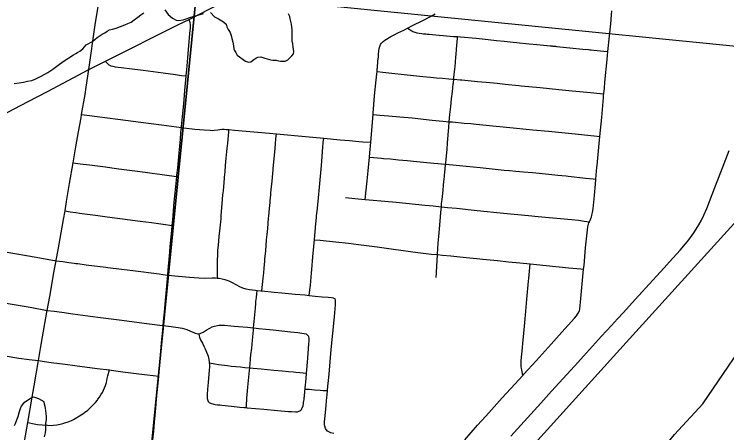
# Model space of a CAD drawing. Extents: x -1.4 to 35.4, y 0 to 22.
# Drawn here: x 28.664 to 29.515, y 18.026 to 18.527 of the extents above; entities that cross this region are included whole.
import ezdxf

# ---------------------------------------------------------------- set-up
doc = ezdxf.new("R2010")
doc.units = 0
for name, color, linetype in [('GM_X_City_Street', 7, 'Continuous'), ('GM_X_County_Road', 7, 'Continuous'), ('GM_X_Minor_River', 7, 'Continuous'), ('GM_X_Rail_Line', 7, 'Continuous'), ('GM_X_Section', 7, 'Continuous'), ('GM_X_State_Route', 7, 'Continuous')]:
    doc.layers.add(name, color=color, linetype=linetype)

msp = doc.modelspace()

# ---------------------------------------------------------------- linework, layer by layer
at = {"layer": 'GM_X_City_Street'}
for points in [[(29.33924, 18.17189), (29.33962, 18.17441), (29.34035, 18.1823), (29.34416, 18.22174), (29.34462, 18.22629), (29.34645, 18.24738), (29.34795, 18.26153), (29.34881, 18.26887), (29.3493, 18.27242), (29.34997, 18.27548), (29.35048, 18.27719), (29.35104, 18.27849), (29.35142, 18.27939), (29.35273, 18.28226), (29.3535, 18.28419), (29.35412, 18.28659), (29.35474, 18.28945), (29.35541, 18.29391), (29.35653, 18.30197), (29.35715, 18.31005), (29.35825, 18.32366), (29.35878, 18.32946), (29.3601, 18.34402), (29.36028, 18.34586), (29.36117, 18.35447), (29.36279, 18.37217), (29.36363, 18.38073), (29.36586, 18.40337), (29.36789, 18.4274), (29.36811, 18.42983), (29.36828, 18.43152), (29.36835, 18.43226), (29.3686, 18.4347), (29.36898, 18.43836), (29.36968, 18.44568), (29.3722, 18.4728), (29.37319, 18.48241), (29.37508, 18.50062), (29.37654, 18.51546), (29.37754, 18.52597), (29.37798, 18.53093)], [(29.0831, 18.30528), (29.08381, 18.3126), (29.08525, 18.32744), (29.08654, 18.33961), (29.0881, 18.35589), (29.08858, 18.36103), (29.08968, 18.3738), (29.09252, 18.4067), (29.09268, 18.40864), (29.0944, 18.42905), (29.09637, 18.44817), (29.09666, 18.45115), (29.09675, 18.45231), (29.09703, 18.45525), (29.09726, 18.45818), (29.09751, 18.46132), (29.09762, 18.46252), (29.09838, 18.47114), (29.09879, 18.47544), (29.09911, 18.47912), (29.09956, 18.4828), (29.09998, 18.48586), (29.10053, 18.48827), (29.10148, 18.49054), (29.10248, 18.4921), (29.10455, 18.49437), (29.10652, 18.49584), (29.1086, 18.49718), (29.11171, 18.49911), (29.11385, 18.50031), (29.11771, 18.50223), (29.11935, 18.50298), (29.12202, 18.50442), (29.12926, 18.50794), (29.13377, 18.51017), (29.13982, 18.51318), (29.14527, 18.51596), (29.1462, 18.51645), (29.15369, 18.52027), (29.1647, 18.52602), (29.16678, 18.52737)], [(29.13377, 18.51017), (29.1388, 18.50708), (29.14008, 18.50629), (29.14136, 18.5056), (29.14254, 18.50521), (29.14499, 18.50462), (29.14774, 18.50423), (29.15063, 18.50387), (29.1529, 18.50358), (29.15399, 18.50345), (29.15565, 18.5033), (29.15724, 18.50312), (29.15949, 18.50297), (29.1716, 18.50173), (29.17643, 18.50128), (29.18868, 18.50035), (29.19348, 18.50001), (29.19703, 18.49975), (29.21581, 18.49811), (29.21943, 18.49774), (29.22996, 18.49667), (29.23998, 18.49549), (29.24921, 18.4945), (29.25982, 18.49343), (29.26444, 18.49301), (29.26747, 18.49276), (29.27491, 18.49198), (29.27909, 18.49156), (29.2881, 18.49066), (29.3041, 18.48912), (29.30556, 18.489), (29.30636, 18.4889), (29.30753, 18.48881), (29.30865, 18.48874), (29.31042, 18.48856), (29.31186, 18.48838), (29.32779, 18.48674), (29.34302, 18.48517), (29.34984, 18.48456), (29.35163, 18.48438), (29.35333, 18.48415), (29.35626, 18.48386), (29.36816, 18.48282), (29.37319, 18.48241)], [(29.16776, 18.21201), (29.16818, 18.21724), (29.16889, 18.22567), (29.16925, 18.23184), (29.16968, 18.23916), (29.16977, 18.24665), (29.17024, 18.25277), (29.17102, 18.26092), (29.17276, 18.27925), (29.17364, 18.28972), (29.17416, 18.2964), (29.17445, 18.30023), (29.17491, 18.30517), (29.17617, 18.3162), (29.17676, 18.32172), (29.17727, 18.32716), (29.17749, 18.32891), (29.17793, 18.33319), (29.17844, 18.3387), (29.17858, 18.34052), (29.17917, 18.34731), (29.17927, 18.34849), (29.17977, 18.35338), (29.18087, 18.36505), (29.18148, 18.37303), (29.18262, 18.38712), (29.18301, 18.39173), (29.18355, 18.39825), (29.18438, 18.40688), (29.18532, 18.41633), (29.18636, 18.42551), (29.18732, 18.4345), (29.18842, 18.44358), (29.18852, 18.44473), (29.18859, 18.4455), (29.18887, 18.44817), (29.18895, 18.44919), (29.18907, 18.44999), (29.1892, 18.4512), (29.19029, 18.46138), (29.19047, 18.46376), (29.19064, 18.46553), (29.19084, 18.4679), (29.19114, 18.47146), (29.19139, 18.47382), (29.19143, 18.47558), (29.19175, 18.47921), (29.19187, 18.48101), (29.19203, 18.48279), (29.19224, 18.48523), (29.19332, 18.49814), (29.19348, 18.50001)], [(28.77268, 18.47068), (28.77324, 18.46999), (28.77536, 18.46737), (28.77685, 18.46616), (28.77821, 18.46539), (28.77911, 18.46503), (28.78143, 18.46453), (28.78425, 18.46401), (28.79123, 18.4632), (28.81761, 18.45978), (28.84152, 18.4567), (28.85654, 18.45458), (28.86345, 18.45369), (28.86918, 18.45295)], [(29.09726, 18.45818), (29.10399, 18.45748), (29.11504, 18.45632), (29.12948, 18.4548), (29.15211, 18.45246), (29.16115, 18.45155), (29.16848, 18.45088), (29.17547, 18.45034), (29.18323, 18.44972), (29.1876, 18.44932), (29.18895, 18.44919), (29.19641, 18.44842), (29.19869, 18.44823), (29.21736, 18.44654), (29.22778, 18.44542), (29.24066, 18.44422), (29.25034, 18.4432), (29.26657, 18.44159), (29.26955, 18.44131), (29.29234, 18.43911), (29.31454, 18.43688), (29.33031, 18.43537), (29.35251, 18.43323), (29.36401, 18.43198), (29.36828, 18.43152)], [(28.74416, 18.40679), (28.75337, 18.40567), (28.76262, 18.40455), (28.78727, 18.40132), (28.81496, 18.39753), (28.8396, 18.3943), (28.86342, 18.39134), (28.86642, 18.39096), (28.87937, 18.38944), (28.89071, 18.38839), (28.89785, 18.38798), (28.90045, 18.3879), (28.90248, 18.38809), (28.90704, 18.38863), (28.91172, 18.38914), (28.91452, 18.38921), (28.9173, 18.38911), (28.92014, 18.38891), (28.92696, 18.38831), (28.95007, 18.38632), (28.96861, 18.3846), (28.97702, 18.38383), (29.01186, 18.38064), (29.0335, 18.37854), (29.05324, 18.3766), (29.06437, 18.37564), (29.07548, 18.37462), (29.08042, 18.37433), (29.08968, 18.3738)], [(29.09252, 18.4067), (29.10064, 18.40612), (29.11081, 18.40539), (29.12455, 18.40425), (29.1392, 18.40275), (29.16295, 18.40027), (29.17577, 18.39896), (29.18355, 18.39825), (29.18732, 18.39791), (29.20152, 18.39666), (29.20944, 18.39595), (29.21553, 18.39538), (29.23583, 18.39338), (29.25189, 18.39173), (29.28339, 18.38863), (29.30213, 18.38685), (29.33405, 18.38384), (29.36036, 18.38107), (29.36363, 18.38073)], [(28.90655, 18.21117), (28.90652, 18.21356), (28.90639, 18.2261), (28.90643, 18.23232), (28.90678, 18.23913), (28.90715, 18.24404), (28.90747, 18.24768), (28.90772, 18.2507), (28.90874, 18.26105), (28.9094, 18.26759), (28.91081, 18.28219), (28.91107, 18.28582), (28.91226, 18.29991), (28.91307, 18.31093), (28.91354, 18.31572), (28.91449, 18.32534), (28.91462, 18.32659), (28.91487, 18.32955), (28.915, 18.33176), (28.91559, 18.33823), (28.91625, 18.346), (28.91711, 18.35455), (28.9179, 18.36244), (28.91816, 18.36605), (28.91877, 18.37275), (28.9199, 18.38602), (28.92014, 18.38891)], [(28.95973, 18.19577), (28.9605, 18.20355), (28.96121, 18.21084), (28.96183, 18.21753), (28.96228, 18.22296), (28.96311, 18.23148), (28.96331, 18.23385), (28.9642, 18.24353), (28.96528, 18.25675), (28.96591, 18.26322), (28.96657, 18.27057), (28.9676, 18.28282), (28.96779, 18.28527), (28.96862, 18.29445), (28.96938, 18.30174), (28.96953, 18.30354), (28.97021, 18.31079), (28.97043, 18.31318), (28.97112, 18.32038), (28.9718, 18.32703), (28.97267, 18.3362), (28.97306, 18.34047), (28.97321, 18.34226), (28.97389, 18.3497), (28.97532, 18.366), (28.97595, 18.37217), (28.97646, 18.37782), (28.97702, 18.38383)], [(29.01629, 18.19034), (29.01699, 18.19713), (29.01755, 18.20268), (29.01889, 18.21689), (29.01928, 18.22122), (29.02049, 18.23669), (29.02161, 18.24903), (29.02197, 18.25333), (29.0223, 18.25696), (29.02367, 18.27177), (29.02481, 18.28384), (29.02499, 18.28566), (29.02548, 18.29116), (29.0267, 18.30273), (29.02883, 18.32416), (29.03076, 18.3457), (29.03247, 18.36784), (29.03299, 18.37331), (29.0335, 18.37854)], [(29.25707, 18.02201), (29.29294, 18.06161), (29.30582, 18.07594), (29.33306, 18.10575), (29.34064, 18.11398), (29.34397, 18.11766), (29.35483, 18.1296), (29.36571, 18.14155), (29.3774, 18.15443), (29.38455, 18.16219), (29.39168, 18.16998), (29.40586, 18.18564), (29.42681, 18.20857), (29.44023, 18.22323), (29.4469, 18.23061), (29.4594, 18.24443), (29.4659, 18.25195), (29.46977, 18.2568), (29.47592, 18.26539), (29.47865, 18.26954), (29.48189, 18.27484), (29.48463, 18.2797), (29.48793, 18.28638), (29.49134, 18.29438), (29.50084, 18.31935), (29.50808, 18.33786), (29.51812, 18.36395)], [(29.0881, 18.35589), (29.09768, 18.35506), (29.10256, 18.35464), (29.10501, 18.3544), (29.11316, 18.35363), (29.12292, 18.35278), (29.13333, 18.35164), (29.14496, 18.3505), (29.1526, 18.34977), (29.16512, 18.34863), (29.17917, 18.34731), (29.18777, 18.34651), (29.20384, 18.34485), (29.22054, 18.34329), (29.24926, 18.34045), (29.25563, 18.33976), (29.26318, 18.33905), (29.2724, 18.33819), (29.28292, 18.33728), (29.30262, 18.33546), (29.31328, 18.3344), (29.31831, 18.33388), (29.32314, 18.33343), (29.32555, 18.33316), (29.34695, 18.33082), (29.35539, 18.32985), (29.35878, 18.32946)], [(28.73402, 18.34912), (28.74252, 18.34797), (28.7536, 18.34647), (28.77263, 18.34408), (28.78008, 18.34315), (28.78867, 18.34201), (28.79837, 18.34074), (28.80139, 18.3403), (28.81408, 18.33855), (28.82272, 18.33733), (28.82857, 18.33659), (28.84038, 18.33508), (28.84882, 18.33391), (28.85796, 18.33257)], [(29.0595, 18.30738), (29.07056, 18.30638), (29.0831, 18.30528), (29.08797, 18.30484), (29.10655, 18.30328), (29.12016, 18.30195), (29.15475, 18.29832), (29.16444, 18.29746), (29.17416, 18.2964), (29.18133, 18.29562), (29.19203, 18.2946), (29.21694, 18.29204), (29.24852, 18.28891), (29.27821, 18.2859), (29.28996, 18.2848), (29.32961, 18.28137), (29.33823, 18.28032), (29.34485, 18.27937), (29.35104, 18.27849)], [(28.72428, 18.29143), (28.73049, 18.29046), (28.73721, 18.2894), (28.74149, 18.28879), (28.75133, 18.28748), (28.76055, 18.28625), (28.77466, 18.28429), (28.79311, 18.28202), (28.81402, 18.27934), (28.82748, 18.27752), (28.84163, 18.27559), (28.85253, 18.27408)], [(28.62978, 18.2514), (28.63851, 18.24757), (28.64512, 18.24481), (28.64862, 18.24354), (28.65015, 18.24308), (28.65271, 18.24253), (28.68984, 18.23609), (28.71375, 18.23184)], [(29.0223, 18.25696), (29.0293, 18.25633), (29.04768, 18.25452), (29.06309, 18.25298), (29.07499, 18.25143), (29.09754, 18.24846), (29.11702, 18.24585), (29.14615, 18.24191), (29.16251, 18.2399), (29.16968, 18.23916), (29.17562, 18.23857), (29.18551, 18.23766), (29.19276, 18.23695), (29.20391, 18.23588), (29.21671, 18.23448), (29.22362, 18.23373), (29.24118, 18.23202), (29.25446, 18.23065), (29.26802, 18.22923), (29.28033, 18.22801), (29.29931, 18.22616), (29.32636, 18.2235), (29.34098, 18.22205), (29.34416, 18.22174)], [(28.71375, 18.23184), (28.72165, 18.23089), (28.72401, 18.23061), (28.72877, 18.22995), (28.73532, 18.22902), (28.73705, 18.22876), (28.73945, 18.22842), (28.74973, 18.22716), (28.773, 18.22415), (28.77542, 18.22387), (28.7919, 18.22183), (28.80543, 18.2202), (28.83675, 18.21604), (28.84106, 18.21553), (28.84723, 18.21479), (28.85999, 18.21328), (28.87296, 18.21202), (28.8841, 18.21136), (28.89089, 18.2112), (28.90023, 18.21143), (28.90422, 18.21136), (28.90655, 18.21117), (28.90855, 18.211), (28.91196, 18.21038), (28.91524, 18.20951), (28.91999, 18.20777), (28.92402, 18.20593), (28.9327, 18.2011), (28.93656, 18.19937), (28.94058, 18.19807), (28.9448, 18.19729), (28.95208, 18.19646), (28.95397, 18.19631), (28.95826, 18.19591), (28.95973, 18.19577), (28.97434, 18.19439), (28.98363, 18.19347), (28.99955, 18.1919), (29.01088, 18.1909), (29.01629, 18.19034), (29.0234, 18.18962), (29.03163, 18.18879), (29.03875, 18.18815), (29.04278, 18.1877), (29.0447, 18.18742), (29.0457, 18.18706), (29.04716, 18.18632)], [(29.2715, 18.09449), (29.27015, 18.10124), (29.26978, 18.10311), (29.26959, 18.10528), (29.26969, 18.11209), (29.26997, 18.11665), (29.2706, 18.12385), (29.27184, 18.13703), (29.27263, 18.14472), (29.27333, 18.15339), (29.27451, 18.16666), (29.27623, 18.18589), (29.27844, 18.20754), (29.27877, 18.21061), (29.27996, 18.22392), (29.28033, 18.22801)], [(28.61083, 18.19178), (28.61378, 18.19036), (28.6183, 18.18832), (28.6207, 18.18743), (28.62256, 18.18681), (28.62487, 18.18619), (28.62704, 18.18573), (28.65884, 18.18034), (28.68267, 18.17624), (28.70308, 18.17251)], [(28.94087, 18.05612), (28.94103, 18.05838), (28.94171, 18.06732), (28.94297, 18.08042), (28.94488, 18.10068), (28.94514, 18.10369), (28.94529, 18.10519), (28.9455, 18.10783), (28.94618, 18.11508), (28.94659, 18.11942), (28.94739, 18.12714), (28.94828, 18.13669), (28.94867, 18.14098), (28.94949, 18.14894), (28.94974, 18.15159), (28.95046, 18.15919), (28.95117, 18.16708), (28.95188, 18.17503), (28.95242, 18.18113), (28.95256, 18.18296), (28.95301, 18.18776), (28.9535, 18.19246), (28.95397, 18.19631)], [(29.04549, 18.02533), (29.04198, 18.02612), (29.04045, 18.02663), (29.03873, 18.02746), (29.03793, 18.02807), (29.03653, 18.02979), (29.03577, 18.03131), (29.03483, 18.03406), (29.0346, 18.03579), (29.03458, 18.03919), (29.03509, 18.04616), (29.03636, 18.0585), (29.03682, 18.06406), (29.03728, 18.06835), (29.03752, 18.07143), (29.03805, 18.0764), (29.03851, 18.08186), (29.03916, 18.08866), (29.03985, 18.09607), (29.04256, 18.12578), (29.04624, 18.16475), (29.04753, 18.1791), (29.04762, 18.18267), (29.04753, 18.18486), (29.04716, 18.18632)], [(28.70308, 18.17251), (28.71139, 18.17142), (28.72063, 18.1702), (28.73356, 18.16849), (28.76372, 18.16451), (28.78893, 18.16118), (28.82216, 18.15689), (28.83754, 18.15492), (28.84162, 18.15445), (28.85108, 18.15337), (28.85965, 18.15216), (28.8645, 18.15115), (28.86985, 18.14951), (28.87445, 18.14764), (28.87893, 18.1455), (28.87998, 18.14509), (28.88127, 18.14468), (28.8831, 18.14439), (28.8842, 18.14445), (28.88495, 18.14449), (28.88602, 18.14476), (28.88674, 18.14501), (28.8895, 18.14644), (28.8932, 18.14866), (28.89737, 18.15135), (28.90015, 18.15271), (28.9031, 18.15369), (28.90674, 18.15447), (28.90844, 18.15471), (28.91044, 18.15484), (28.91224, 18.15485), (28.91478, 18.15469), (28.9224, 18.15404), (28.92639, 18.15363), (28.93148, 18.15322), (28.94245, 18.15235), (28.94974, 18.15159), (28.95614, 18.15092), (28.96433, 18.15004), (28.97301, 18.1491), (28.9833, 18.14808), (28.99394, 18.14686), (29.00275, 18.14584), (29.00722, 18.14523), (29.00995, 18.14476), (29.01235, 18.14421)], [(29.20201, 18.01765), (29.21718, 18.03495), (29.22722, 18.04598), (29.23387, 18.05337), (29.24668, 18.06775), (29.26198, 18.08405), (29.2715, 18.09449), (29.27288, 18.096), (29.28755, 18.11208), (29.30529, 18.13207), (29.31824, 18.14634), (29.33312, 18.16312), (29.33545, 18.16608), (29.33699, 18.16806), (29.33765, 18.16914), (29.33924, 18.17189)], [(28.8842, 18.14445), (28.88473, 18.14191), (28.88513, 18.14035), (28.88561, 18.13914), (28.88642, 18.1373), (28.88845, 18.13317), (28.89022, 18.12958), (28.89178, 18.1264), (28.89279, 18.1243), (28.8936, 18.12256), (28.8947, 18.11975), (28.89537, 18.11779), (28.89589, 18.11558), (28.89667, 18.1113), (28.89676, 18.10956), (28.89686, 18.10758), (28.89685, 18.10478), (28.89665, 18.10078), (28.89543, 18.08636), (28.89469, 18.07802), (28.89428, 18.07199), (28.8942, 18.06927), (28.8942, 18.06719), (28.89442, 18.06576), (28.89482, 18.06447), (28.89543, 18.06345), (28.89645, 18.06237), (28.89747, 18.06176), (28.89889, 18.06115), (28.9008, 18.0606), (28.902, 18.06034), (28.90387, 18.05997), (28.9064, 18.05961), (28.9092, 18.05925), (28.91189, 18.05899), (28.92348, 18.05777), (28.93308, 18.05682), (28.93851, 18.05633), (28.94087, 18.05612), (28.94211, 18.05602), (28.96204, 18.05428), (28.97821, 18.05283), (28.98698, 18.05201), (28.99122, 18.05165), (28.9951, 18.05139), (28.9997, 18.0512), (29.00217, 18.05126), (29.00314, 18.05147), (29.00396, 18.05172), (29.00505, 18.05229), (29.00613, 18.05319), (29.00676, 18.05391), (29.00749, 18.05507), (29.00793, 18.05599), (29.00839, 18.05722), (29.00875, 18.05826), (29.00935, 18.06116), (29.00953, 18.06235), (29.01004, 18.0659), (29.01032, 18.06828), (29.01043, 18.06944), (29.01063, 18.07134), (29.01069, 18.07213), (29.01081, 18.07325), (29.01102, 18.07518), (29.0111, 18.07611), (29.01137, 18.07834), (29.01151, 18.07955), (29.0124, 18.09057), (29.01298, 18.09742), (29.01332, 18.10139), (29.01406, 18.11061), (29.01443, 18.11543), (29.01489, 18.12122), (29.01576, 18.13215), (29.01599, 18.13622), (29.01603, 18.13764), (29.01596, 18.13928), (29.01562, 18.14062), (29.01515, 18.14164), (29.01413, 18.14286), (29.01235, 18.14421)], [(28.65267, 18.11816), (28.66921, 18.11537), (28.68143, 18.11363), (28.6927, 18.11245)], [(28.6927, 18.11245), (28.69987, 18.11139), (28.70783, 18.1102), (28.72435, 18.10797), (28.73592, 18.10649), (28.76287, 18.1031), (28.7773, 18.10122), (28.77944, 18.10094), (28.79351, 18.09901), (28.81255, 18.09659), (28.82291, 18.09522), (28.82974, 18.0944), (28.83624, 18.09361)], [(28.89676, 18.10956), (28.90126, 18.10885), (28.90337, 18.10851), (28.90759, 18.10787), (28.91864, 18.1064), (28.92299, 18.10591), (28.93423, 18.10474), (28.93927, 18.10424), (28.94514, 18.10369), (28.94907, 18.10331), (28.95891, 18.10241), (28.97375, 18.10109), (28.98365, 18.10021), (28.9916, 18.09942), (28.99753, 18.09889), (29.00031, 18.09862), (29.00478, 18.09821), (29.00899, 18.0978), (29.01298, 18.09742)], [(28.67976, 18.03815), (28.68728, 18.03677), (28.69156, 18.03598), (28.69713, 18.03537), (28.70334, 18.03494), (28.70768, 18.03491), (28.71053, 18.03499), (28.71457, 18.03539), (28.71835, 18.0362), (28.72172, 18.03714), (28.72414, 18.0379), (28.72823, 18.0392), (28.73222, 18.04076), (28.73438, 18.0418), (28.73629, 18.04295), (28.7415, 18.04612), (28.74572, 18.04871), (28.74775, 18.05008), (28.75163, 18.0532), (28.75521, 18.05654), (28.75687, 18.05825), (28.75939, 18.06102), (28.76063, 18.06239), (28.76297, 18.06515), (28.76362, 18.06604), (28.76532, 18.06859), (28.76712, 18.07123), (28.76901, 18.07433), (28.77036, 18.07689), (28.77157, 18.07972), (28.77252, 18.08242), (28.77373, 18.08619), (28.77487, 18.09112), (28.77557, 18.09414), (28.7773, 18.10122)], [(29.01137, 18.07834), (29.01598, 18.07803), (29.02266, 18.07758), (29.02934, 18.07704), (29.03304, 18.07677), (29.03805, 18.0764)]]:
    msp.add_lwpolyline(points, dxfattribs=at)
at = {"layer": 'GM_X_County_Road'}
for points in [[(28.86918, 18.45295), (28.86985, 18.46026), (28.87118, 18.47463), (28.87366, 18.50386), (28.87426, 18.51058), (28.87435, 18.51323), (28.87423, 18.51487), (28.87385, 18.51671), (28.87264, 18.52066)], [(28.74416, 18.40679), (28.74843, 18.43062), (28.74974, 18.43952), (28.75286, 18.46074)], [(28.86342, 18.39134), (28.86353, 18.39256), (28.86471, 18.40429), (28.86538, 18.412), (28.86614, 18.41952), (28.86709, 18.43009), (28.86805, 18.44018), (28.86871, 18.44789), (28.86918, 18.45295)], [(28.73402, 18.34912), (28.73738, 18.36825), (28.7405, 18.38597), (28.74345, 18.4028), (28.74416, 18.40679)], [(28.85796, 18.33257), (28.85814, 18.33427), (28.8584, 18.33726), (28.85873, 18.34025), (28.85899, 18.34268), (28.86071, 18.36098), (28.86148, 18.36907), (28.86224, 18.37754), (28.86289, 18.38515), (28.86342, 18.39134)], [(28.72428, 18.29143), (28.72607, 18.30277), (28.72965, 18.32422), (28.73402, 18.34912)], [(28.85253, 18.27408), (28.85311, 18.28071), (28.85399, 18.29122), (28.85416, 18.29345), (28.85426, 18.29474), (28.85454, 18.2978), (28.85562, 18.30973), (28.85677, 18.32081), (28.85796, 18.33257)], [(28.71375, 18.23184), (28.71392, 18.23272), (28.71598, 18.24502), (28.72099, 18.27215), (28.72268, 18.2813), (28.72428, 18.29143)], [(28.84723, 18.21479), (28.84776, 18.22073), (28.8496, 18.24231), (28.85015, 18.24894), (28.85119, 18.26056), (28.85196, 18.26798), (28.85253, 18.27408)], [(28.70308, 18.17251), (28.70606, 18.18915), (28.71152, 18.2197), (28.71375, 18.23184)], [(28.84162, 18.15445), (28.84244, 18.16318), (28.8432, 18.17052), (28.8445, 18.18423), (28.84565, 18.19721), (28.84723, 18.21479)], [(28.6927, 18.11245), (28.69518, 18.12676), (28.69754, 18.14083), (28.70267, 18.1702), (28.70308, 18.17251)], [(28.83624, 18.09361), (28.83723, 18.10467), (28.83892, 18.12388), (28.83977, 18.13371), (28.84148, 18.15281), (28.84162, 18.15445)], [(28.67976, 18.03815), (28.68503, 18.06866), (28.68742, 18.08211), (28.6927, 18.11245)], [(28.82859, 18.00923), (28.82893, 18.01248), (28.8293, 18.0166), (28.82968, 18.02136), (28.83037, 18.02772), (28.83083, 18.03345), (28.83135, 18.03865), (28.83213, 18.04722), (28.8329, 18.05518), (28.83378, 18.06629), (28.83587, 18.08951), (28.83624, 18.09361)], [(28.66887, 17.97526), (28.67091, 17.98737), (28.67215, 17.99404), (28.67584, 18.01541), (28.67976, 18.03815)]]:
    msp.add_lwpolyline(points, dxfattribs=at)
at = {"layer": 'GM_X_Minor_River'}
for points in [[(28.84343, 18.53208), (28.84752, 18.5267), (28.85276, 18.52206), (28.85728, 18.5197), (28.86031, 18.51927), (28.86259, 18.51962), (28.86564, 18.52033), (28.86908, 18.52141), (28.8748, 18.52322), (28.88319, 18.52574), (28.88967, 18.52753)], [(28.66361, 18.44381), (28.66932, 18.44486), (28.67465, 18.44554), (28.6796, 18.44659), (28.68455, 18.44766), (28.68951, 18.44947), (28.69564, 18.4528), (28.70368, 18.45722), (28.70982, 18.4613), (28.71597, 18.46576), (28.72211, 18.47022), (28.73439, 18.47838), (28.73707, 18.47986), (28.73936, 18.48096), (28.74205, 18.48282), (28.74551, 18.48542), (28.74976, 18.49029), (28.75704, 18.49435), (28.76281, 18.4992), (28.76856, 18.5029), (28.77201, 18.50474), (28.77469, 18.5066), (28.77737, 18.50808), (28.78119, 18.50915), (28.78538, 18.51023), (28.79072, 18.51204), (28.79569, 18.51424), (28.79951, 18.5157), (28.80334, 18.51753), (28.8068, 18.52014), (28.8114, 18.52348), (28.81486, 18.52609), (28.81832, 18.52869)], [(28.89804, 18.52892), (28.9029, 18.5239), (28.90779, 18.52116), (28.91193, 18.51882), (28.91381, 18.51765), (28.9168, 18.51494)], [(28.9168, 18.51494), (28.91789, 18.51188), (28.91936, 18.50844), (28.92158, 18.50499), (28.92304, 18.50154), (28.92374, 18.49774), (28.92482, 18.49354), (28.92551, 18.48897), (28.92621, 18.48554), (28.92693, 18.48325), (28.92841, 18.48095), (28.92988, 18.47788), (28.94002, 18.4705), (28.9438, 18.46968), (28.94646, 18.47002), (28.94992, 18.47262), (28.95222, 18.4741), (28.9549, 18.47558), (28.95832, 18.4759), (28.96059, 18.47511), (28.96323, 18.47431), (28.96588, 18.4735), (28.96852, 18.4727), (28.97041, 18.47229), (28.97269, 18.47187), (28.97686, 18.47181), (28.97951, 18.471), (28.98178, 18.47059), (28.98405, 18.47055), (28.98747, 18.47049), (28.99054, 18.47234), (28.99285, 18.47459), (28.99555, 18.4772), (28.99748, 18.47945), (28.9979, 18.4821), (28.99685, 18.48744), (28.99654, 18.49162), (28.99583, 18.49505), (28.99589, 18.49885), (28.99596, 18.50341), (28.99566, 18.50835), (28.995, 18.51482), (28.9943, 18.51825), (28.99359, 18.5213), (28.99287, 18.52397), (28.99141, 18.52741)], [(28.60384, 17.97018), (28.66983, 17.95062), (28.69028, 17.94906), (28.7362, 17.93104), (28.74751, 17.9274), (28.78169, 17.91037), (28.87836, 17.85067), (28.91451, 17.83741), (28.94961, 17.82834), (29.04684, 17.81536), (29.09438, 17.80262), (29.11641, 17.80407), (29.14891, 17.81671), (29.2179, 17.87078), (29.2685, 17.89711), (29.33942, 17.93366), (29.41013, 17.97896), (29.42207, 17.98821), (29.44187, 18.01098), (29.45276, 18.02405), (29.48649, 18.06059), (29.5541, 18.15949)], [(28.6998, 18.02111), (28.70102, 18.02603), (28.70145, 18.02944), (28.70151, 18.03324), (28.70157, 18.03704), (28.70202, 18.04159), (28.70209, 18.04577), (28.70177, 18.0492), (28.70144, 18.05224), (28.7011, 18.05529), (28.70038, 18.05758), (28.69966, 18.06025), (28.69933, 18.06292), (28.69294, 18.06682), (28.6884, 18.06803), (28.68651, 18.06844), (28.6846, 18.06772), (28.68077, 18.0655), (28.67769, 18.06327), (28.67463, 18.06142), (28.67192, 18.05804), (28.67072, 18.05464), (28.66953, 18.05124), (28.66792, 18.04518), (28.66633, 18.04103), (28.66475, 18.03687), (28.66357, 18.03423)]]:
    msp.add_lwpolyline(points, dxfattribs=at)
at = {"layer": 'GM_X_Rail_Line'}
msp.add_lwpolyline([(27.68085, 16.24056), (27.87726, 16.4568), (28.06656, 16.6664), (28.25655, 16.87667), (28.5102, 17.1567), (28.78237, 17.45601), (28.95193, 17.64453), (29.0644, 17.76844), (29.13889, 17.85121), (29.2555, 17.9795), (29.39499, 18.13384), (29.77285, 18.55121), (29.9357, 18.73013), (30.48463, 19.33646), (30.56259, 19.42284)], dxfattribs=at)
at = {"layer": 'GM_X_Section'}
msp.add_lwpolyline([(27.7971, 17.83659), (27.87997, 18.66284), (28.88159, 18.55344), (28.78293, 17.56035), (28.0549, 17.63148)], dxfattribs=at)
msp.add_lwpolyline([(28.88159, 18.55344), (29.90725, 18.45063), (29.80136, 17.45639), (28.78293, 17.56035)], close=True, dxfattribs=at)
at = {"layer": 'GM_X_State_Route'}
msp.add_line((28.70325, 18.43453), (28.75286, 18.46074), dxfattribs=at)
for points in [[(28.75286, 18.46074), (28.76015, 18.51431), (28.76568, 18.54613)], [(28.87264, 18.52066), (28.88432, 18.5267), (28.9137, 18.54176)], [(28.75286, 18.46074), (28.77268, 18.47068), (28.85983, 18.51438), (28.87264, 18.52066)], [(28.64768, 18.40509), (28.68022, 18.42236), (28.70325, 18.43453)]]:
    msp.add_lwpolyline(points, dxfattribs=at)

doc.saveas('drawing.dxf')
